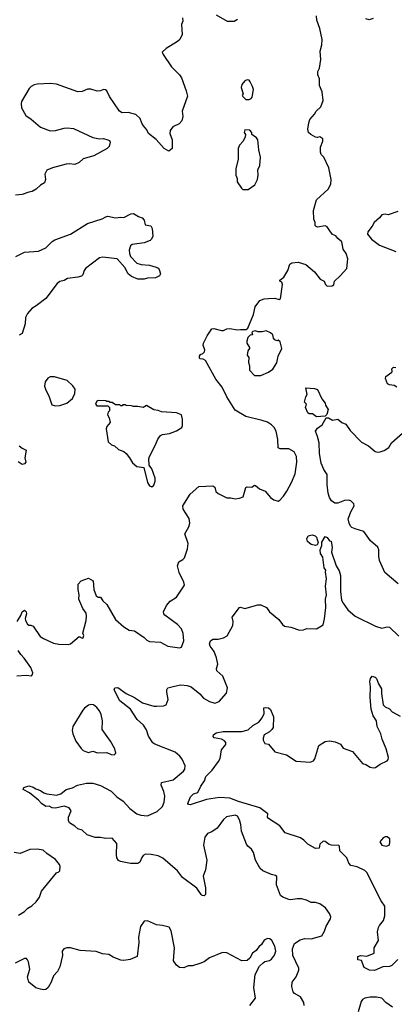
# Model space of a CAD drawing. Extents: x 2133489 to 2292442, y 756223 to 916462.
# Tile 383 of 463: x 2247831 to 2251331, y 861727 to 870929. Entities that reach past the tile are written whole.
import ezdxf

# ---------------------------------------------------------------- set-up
doc = ezdxf.new("R2010")
doc.units = 0

msp = doc.modelspace()

# ---------------------------------------------------------------- linework, layer by layer
at = {"layer": '0CON20XD'}
for points in [[(2247807.2, 865305), (2247840, 865360), (2247852.2, 865395), (2247875, 865410), (2247891.9, 865395), (2247893.3, 865375), (2247883, 865333), (2247884.4, 865315), (2247905, 865278.8), (2247915, 865270), (2247935, 865270), (2247955, 865260), (2248022.5, 865165), (2248052.5, 865145), (2248145, 865102.5), (2248195, 865091.4), (2248285, 865088.6), (2248305, 865096.9), (2248385, 865163.3), (2248415, 865147.5), (2248425, 865152.5), (2248430, 865175), (2248420, 865195), (2248451.9, 865315), (2248455.7, 865355.7), (2248451.7, 865381.7), (2248420, 865425), (2248383.3, 865515), (2248387.5, 865555), (2248377.5, 865605), (2248377, 865653), (2248403.9, 865686.1), (2248475, 865710.8), (2248516.7, 865685), (2248523.9, 865603.9), (2248546.7, 865545), (2248565, 865533.3), (2248585, 865532.5), (2248608.3, 865498.3), (2248645, 865463.8), (2248726.2, 865325), (2248805, 865254), (2248855, 865223.3), (2248905, 865216.7), (2248992.5, 865155), (2249019.3, 865129.3), (2249045, 865116.7), (2249145, 865112.9), (2249215, 865075.8), (2249325, 865057.5), (2249342.5, 865065), (2249366, 865125), (2249357.7, 865192.3), (2249344, 865235), (2249305.4, 865275.4), (2249188, 865365), (2249178, 865375), (2249174.1, 865394.1), (2249204, 865455), (2249236, 865495), (2249296.4, 865533.6), (2249370, 865645), (2249363.9, 865673.9), (2249321.2, 865761.2), (2249305.8, 865825), (2249317.6, 865862.4), (2249355, 865884), (2249369.7, 865900.3), (2249400, 865985), (2249404.3, 866034.3), (2249374.2, 866125), (2249411.1, 866188.9), (2249420.8, 866225), (2249415.8, 866265.8), (2249358, 866355), (2249354, 866385), (2249425, 866493.3), (2249505, 866566.2), (2249635, 866572.5), (2249655, 866560), (2249665, 866520), (2249685, 866502.5), (2249765, 866460), (2249805, 866460), (2249845, 866450), (2249885, 866456.7), (2249919.3, 866470.7), (2249945, 866557.5), (2249957, 866563), (2249999.3, 866560.7), (2250025, 866577.5), (2250035, 866576.7), (2250072.5, 866545), (2250125, 866523.8), (2250173.3, 866465), (2250205, 866443.3), (2250245, 866430), (2250262.3, 866437.7), (2250296, 866475), (2250327.2, 866522.8), (2250370.6, 866605), (2250404.4, 866685), (2250421.2, 866795), (2250417.6, 866847.6), (2250395, 866888.8), (2250345, 866916.9), (2250299.1, 866919.1), (2250265, 866918.1), (2250247.3, 866927.3), (2250244.2, 867005), (2250227.1, 867085), (2250208, 867118), (2250185, 867141.4), (2250145, 867166.9), (2250095, 867184.4), (2249945, 867220.8), (2249845, 867280.8), (2249765.8, 867405), (2249723.7, 867493.7), (2249665, 867568.8), (2249566.7, 867745), (2249546.4, 867756.4), (2249518.3, 867758.3), (2249510, 867765), (2249510, 867785), (2249520, 867800), (2249540.7, 867809.3), (2249556.2, 867825), (2249560, 867845), (2249546.2, 867885), (2249548.8, 867905), (2249581.4, 867975), (2249625, 868040), (2249645, 868043.8), (2249715, 868024), (2249735, 868024), (2249765, 868040), (2249795, 868044), (2249865, 868030.8), (2249895, 868032.5), (2249946.7, 868033.3), (2249963.6, 868046.4), (2250015.8, 868175), (2250030.8, 868245), (2250075, 868304.2), (2250115, 868320), (2250155, 868324), (2250215, 868326.7), (2250255, 868313.3), (2250268.8, 868321.2), (2250286.7, 868455), (2250280, 868475), (2250262.5, 868485), (2250262.5, 868495), (2250298.3, 868521.7), (2250335.9, 868584.1), (2250356.4, 868643.6), (2250375, 868656.7), (2250433.6, 868663.6), (2250505, 868642.5), (2250585, 868572.5), (2250637.5, 868505), (2250676.4, 868486.4), (2250687.5, 868455), (2250705, 868437.5), (2250749.3, 868440.7), (2250765, 868450), (2250772.5, 868485), (2250825.7, 868534.3), (2250886.1, 868603.9), (2250895.8, 868694.2), (2250882.7, 868742.7), (2250852.5, 868785), (2250842.3, 868852.3), (2250802.5, 868885), (2250785, 868907.5), (2250755, 868920), (2250727.5, 868955), (2250703.3, 868993.3), (2250685, 869003.3), (2250615, 868990), (2250600, 868995), (2250592.5, 869005), (2250592.5, 869035), (2250580, 869065), (2250576.2, 869145), (2250604.3, 869245), (2250712, 869345), (2250737, 869393), (2250740, 869435), (2250718.8, 869545), (2250672.5, 869645), (2250649.3, 869669.3), (2250641.7, 869691.7), (2250641.7, 869738.3), (2250662.5, 869795), (2250662.5, 869815), (2250635, 869833.3), (2250615, 869827.5), (2250595, 869830), (2250551.4, 869855), (2250530, 869875), (2250521.9, 869905), (2250531.9, 869965), (2250543.3, 869995), (2250586.2, 870045), (2250601.2, 870075), (2250643.8, 870115), (2250666.7, 870175), (2250656.7, 870255), (2250633.6, 870313.6), (2250632.5, 870375), (2250617.5, 870415), (2250617.5, 870445), (2250631.2, 870475), (2250644.5, 870555.5), (2250639.5, 870635), (2250654.4, 870695), (2250655.6, 870745), (2250636, 870845), (2250607.3, 870925), (2250603.3, 870965)], [(2249353.3, 870945), (2249353.8, 870915), (2249342, 870885), (2249348.3, 870791.7), (2249326.2, 870745), (2249305.8, 870724.2), (2249199.3, 870660.7), (2249162.5, 870625), (2249170, 870605), (2249249.5, 870489.5), (2249325, 870413.3), (2249343.3, 870385), (2249386.7, 870265), (2249397.5, 870215), (2249347.5, 870075), (2249353.8, 870025), (2249345.6, 869984.4), (2249320, 869955), (2249261.2, 869928.8), (2249235.9, 869894.1), (2249234, 869865), (2249255.8, 869805), (2249256.7, 869725), (2249225, 869700), (2249180, 869725), (2249105, 869810), (2249034.1, 869864.1), (2249018.3, 869898.3), (2248987.3, 869937.3)], [(2249865, 870930), (2249835, 870912.5), (2249773, 870913), (2249671.2, 870971.2)], [(2251135, 870938.8), (2251095, 870928.8), (2251065, 870936)], [(2249975, 870182.5), (2249995, 870192.5), (2250003.3, 870205), (2250014, 870275), (2250007.5, 870305), (2249985, 870347.5), (2249975, 870362.5), (2249955, 870367.5), (2249933.6, 870356.4), (2249907, 870323), (2249900, 870295), (2249920, 870235), (2249910, 870225), (2249915, 870210), (2249943, 870183), (2249975, 870182.5)], [(2248987.3, 869937.3), (2248970.5, 869960.5), (2248955.8, 870005.8), (2248915, 870042.5), (2248845, 870062.5), (2248788.3, 870058.3), (2248762.5, 870075), (2248671.2, 870211.2), (2248643.8, 870265), (2248633, 870273), (2248615, 870275.8), (2248585, 870264), (2248555, 870261.2), (2248495, 870280), (2248465, 870280), (2248415, 870258.8), (2248375, 870253.8), (2248175, 870325.8), (2248115, 870332), (2247995, 870326), (2247965, 870320), (2247937, 870303), (2247920, 870285), (2247848.8, 870165), (2247844, 870145), (2247848.6, 870105), (2247888, 870035), (2247939.3, 869999.3), (2248025, 869924.2), (2248115, 869889.4), (2248165, 869893.1), (2248245, 869914.4), (2248275, 869918.6), (2248332.7, 869912.7), (2248515, 869827.5), (2248575, 869816), (2248615, 869818.8), (2248655, 869807.5), (2248669.3, 869799.3), (2248676.7, 869785), (2248667.5, 869745), (2248647.5, 869725), (2248525, 869655.8), (2248425, 869630), (2248387.3, 869592.7), (2248345.8, 869574.2), (2248291.7, 869581.7), (2248265, 869579.2), (2248137.5, 869545), (2248085, 869521.2), (2248066, 869485), (2248072, 869435), (2248064, 869405), (2248025, 869382), (2247985, 869344.4), (2247946.8, 869323.2), (2247915, 869317.5), (2247855, 869294), (2247790.5, 869289.5)], [(2249915, 869342.5), (2249965, 869343.3), (2250026.7, 869385), (2250053.8, 869435), (2250060, 869475), (2250057.1, 869525), (2250076, 869565), (2250082, 869645), (2250063.9, 869713.9), (2250056.1, 869806.1), (2250042.5, 869825), (2250000, 869855), (2250000, 869875), (2249980, 869895), (2249935, 869900), (2249927.5, 869875), (2249940, 869855), (2249937.5, 869835), (2249917.5, 869795), (2249883.9, 869756.1), (2249873.6, 869726.4), (2249873.3, 869625), (2249851.2, 869535), (2249850, 869475), (2249863.3, 869445), (2249862.5, 869415), (2249903.8, 869353.8), (2249915, 869342.5)], [(2247795, 868716.9), (2247875, 868755.6), (2248005, 868766.7), (2248075, 868795.6), (2248134.6, 868855.4), (2248159.2, 868870.8), (2248305, 868926), (2248465, 869024.3), (2248602.3, 869067.7), (2248635, 869086.2), (2248655, 869091.2), (2248725, 869076.7), (2248775, 869083.3), (2248805, 869080), (2248870, 869115), (2248895, 869116.7), (2248939.3, 869089.3), (2248976.4, 869076.4), (2248992.5, 869055), (2249001.7, 869011.7), (2249055, 869002.5), (2249068.3, 868978.3), (2249073.8, 868905), (2249062.3, 868877.7), (2249050, 868865), (2248995, 868842), (2248882.3, 868827.7), (2248866.2, 868815), (2248854.2, 868775), (2248855.8, 868745), (2248867.5, 868715), (2248925, 868652), (2248965, 868640.8), (2249045, 868633.8), (2249105, 868616.2), (2249125, 868606.7), (2249133.3, 868595), (2249146.2, 868555), (2249137.5, 868535), (2249100, 868515), (2249025, 868512.9), (2248995, 868504.4), (2248935, 868502.5), (2248875, 868528.6), (2248845.8, 868555), (2248811.7, 868611.7), (2248743, 868693), (2248605, 868709.4), (2248575, 868704.2), (2248446.4, 868603.6), (2248433.1, 868585), (2248420, 868545), (2248407.9, 868532.1), (2248375, 868522.2), (2248278.6, 868511.4), (2248245, 868490.8), (2248205, 868482.5), (2248180, 868465), (2248075, 868323.8), (2247985, 868253.8), (2247945, 868231.2), (2247905, 868183.3), (2247886.2, 868145), (2247883, 868087), (2247852.5, 867995), (2247825, 867981.2)], [(2251365, 869136.2), (2251275, 869106.7), (2251245, 869112.5), (2251215, 869106.7), (2251193, 869077), (2251142.5, 869035), (2251125, 869000), (2251082.5, 868945), (2251080, 868925), (2251117, 868877), (2251192.3, 868822.3), (2251345, 868761.2)], [(2250085, 867604.2), (2250155, 867634.2), (2250195, 867663.8), (2250235, 867723.3), (2250247.1, 867785), (2250280, 867855), (2250265, 867917.5), (2250245, 867932.5), (2250235, 867927.5), (2250215, 867936.7), (2250202, 867952), (2250197.5, 867985), (2250175, 868003.3), (2250135, 868020), (2250095, 868013.3), (2250055, 868012.5), (2250035, 868020), (2250010, 868015), (2250000, 868005), (2250007, 867983), (2249985, 867980), (2249970.7, 867969.3), (2249961.2, 867958.8), (2249953, 867923), (2249952.5, 867905), (2249977.5, 867865), (2249977.5, 867855), (2249963.3, 867835), (2249957.5, 867795), (2249973, 867773), (2249968.8, 867725), (2249977.5, 867695), (2249976.7, 867655), (2250024.3, 867604.3), (2250085, 867604.2)], [(2251353.9, 867493.9), (2251330.5, 867510.5), (2251285, 867516.7), (2251267.5, 867525), (2251250, 867575), (2251252.5, 867595), (2251307.5, 867635), (2251312.5, 867645), (2251307.5, 867665), (2251325, 867682.5), (2251345, 867680)], [(2248165, 867318.8), (2248205, 867323.8), (2248272.5, 867345), (2248325, 867387.5), (2248346.7, 867435), (2248350, 867475), (2248327.7, 867507.7), (2248275.7, 867555.7), (2248155, 867591.2), (2248115, 867592.5), (2248092.3, 867577.7), (2248070, 867545), (2248063.3, 867505), (2248071.2, 867475), (2248106.7, 867405), (2248130.7, 867330.7), (2248165, 867318.8)], [(2250605, 867216), (2250567.5, 867245), (2250536.2, 867246.2), (2250523.3, 867255), (2250502.5, 867305), (2250510, 867335), (2250492.5, 867355), (2250503.3, 867405), (2250516.7, 867425), (2250505, 867487.5), (2250585, 867483.3), (2250615, 867472.5), (2250654.5, 867384.5), (2250684, 867345), (2250688.8, 867325), (2250712, 867285), (2250702, 867238), (2250685, 867222.5), (2250605, 867216)], [(2249065, 866563.3), (2249085, 866580), (2249096.2, 866615), (2249096.7, 866645), (2249065, 866730), (2249040, 866765), (2249037.5, 866825), (2249043, 866847), (2249101.2, 866955), (2249122.3, 867007.7), (2249147, 867043), (2249165, 867052.5), (2249229.3, 867060.7), (2249255, 867070), (2249295, 867086.2), (2249345, 867117.5), (2249353.3, 867135), (2249353.3, 867195), (2249342.5, 867235), (2249295, 867253.3), (2249155, 867263.3), (2249125, 867276.7), (2249085, 867283.3), (2249015, 867323.8), (2248983.9, 867306.1), (2248935, 867313.8), (2248895, 867312.5), (2248875, 867320), (2248825, 867322.5), (2248815, 867330), (2248795, 867330), (2248788.3, 867321.7), (2248775, 867320), (2248765, 867330), (2248725, 867330), (2248695, 867350), (2248675, 867350), (2248665, 867360), (2248645, 867360), (2248635, 867367.5), (2248565, 867370), (2248550, 867365), (2248540, 867335), (2248551.7, 867321.7), (2248655, 867320), (2248670, 867305), (2248670, 867275), (2248658.3, 867261.7), (2248650, 867235), (2248667, 867207), (2248677.5, 867165), (2248644.3, 867125.7), (2248638, 867105), (2248657.5, 866985), (2248687.5, 866955), (2248717.5, 866945), (2248755, 866912.5), (2248802.7, 866892.7), (2248826.7, 866875), (2248856, 866835), (2248885, 866787.5), (2248923.9, 866753.9), (2248990, 866745), (2249024.1, 866604.1), (2249044.1, 866574.1), (2249065, 866563.3)], [(2251367, 865657), (2251242.5, 865762.5), (2251193.1, 865875), (2251186.7, 865915), (2251187.5, 865975), (2251177.9, 865997.9), (2251108.7, 866058.7), (2251046.7, 866146.7), (2250965, 866170.8), (2250935, 866182.5), (2250922, 866195), (2250908, 866225), (2250901.2, 866265), (2250927.5, 866335), (2250957.5, 866385), (2250952.5, 866405), (2250925, 866433.3), (2250905, 866440), (2250864.3, 866435.7), (2250805, 866410), (2250775, 866410), (2250745, 866433.8), (2250726, 866465), (2250712.5, 866505), (2250702.5, 866585), (2250705, 866680), (2250671.2, 866725), (2250648, 866785), (2250631.4, 866875), (2250628.1, 866975), (2250614.4, 867034.4), (2250594.2, 867085), (2250615, 867111.2), (2250655.8, 867144.2), (2250693.3, 867206.7), (2250715, 867208.8), (2250755, 867187.5), (2250805, 867196.7), (2250840, 867165), (2250877.7, 867147.7), (2250920, 867090), (2251025, 866982), (2251090, 866945), (2251153.9, 866893.9), (2251175, 866888.1), (2251199.7, 866890.3), (2251237.4, 866902.6), (2251279.8, 866930.2), (2251305, 866973.8), (2251435, 867091.2)], [(2247825, 866946.7), (2247855, 866923.3), (2247892.5, 866905), (2247878, 866835), (2247888.8, 866795), (2247875, 866776.7), (2247855, 866771.2), (2247815.8, 866795.8)], [(2250490, 861715), (2250485.6, 861745), (2250456, 861796), (2250399.1, 861829.1), (2250385, 861843.3), (2250372.9, 861895), (2250376, 861935), (2250414.3, 861985), (2250440, 862045), (2250438.1, 862065), (2250383.3, 862185), (2250380.4, 862245), (2250397.1, 862295), (2250451.1, 862328.9), (2250495, 862341.8), (2250555, 862339.6), (2250655, 862367.1), (2250679.8, 862410.2), (2250695, 862456.7), (2250736.2, 862525), (2250736.7, 862545), (2250726, 862575), (2250688.7, 862628.7), (2250635, 862667.5), (2250595, 862678.6), (2250555, 862678.6), (2250510.9, 862700.9), (2250465, 862714), (2250425, 862714), (2250365, 862702.5), (2250345, 862706), (2250288.8, 862728.8), (2250266.7, 862745), (2250230, 862845), (2250232.5, 862922.5), (2250222.5, 862932.5), (2250185, 862941.2), (2250104.1, 862974.1), (2250078, 862995), (2250034.7, 863074.7), (2250015.4, 863145.4), (2249996.1, 863176.1), (2249963.1, 863205), (2249950.5, 863225), (2249904.1, 863344.1), (2249898.3, 863408.3), (2249885, 863450), (2249865.4, 863485.4), (2249845, 863494.3), (2249762, 863478), (2249734.7, 863455.3), (2249676.3, 863373.7), (2249625, 863340), (2249585, 863322.9), (2249559.3, 863290.7), (2249547.1, 863215), (2249578.5, 863075), (2249568.1, 862985), (2249545.8, 862925), (2249567.5, 862815), (2249566.2, 862755), (2249555, 862740), (2249535, 862744), (2249525, 862753.8), (2249485, 862814.2), (2249351.1, 862911.1), (2249305, 862975.8), (2249166.7, 863093.3), (2249125, 863114.4), (2249057.8, 863127.8), (2249005, 863130.6), (2248985, 863118.6), (2248970.5, 863099.5), (2248952.9, 863057.1), (2248935, 863044.7), (2248865, 863044), (2248773, 863063), (2248752.6, 863072.6), (2248738.9, 863095), (2248734.6, 863124.6), (2248738.6, 863228.6), (2248695, 863281.2), (2248635, 863275.8), (2248585, 863287.5), (2248535, 863286.7), (2248461.7, 863311.7), (2248415, 863353.3), (2248375, 863366.7), (2248345, 863393.3), (2248295, 863422.5), (2248286.7, 863445), (2248286.7, 863475), (2248311.2, 863535), (2248292.3, 863562.3), (2248245, 863578.5), (2248165, 863561.2), (2248135, 863563.8), (2248105, 863578), (2248075, 863576), (2248035, 863602.9), (2248006.5, 863636.5), (2247923, 863703), (2247864.3, 863734.3), (2247870, 863755), (2247915, 863770), (2247957.9, 863757.9), (2247980, 863740), (2248026.2, 863725), (2248055, 863704), (2248083, 863693), (2248175, 863680.8), (2248215, 863694.2), (2248266.2, 863733.8), (2248325, 863750), (2248370, 863775), (2248455, 863793.9), (2248515, 863792.5), (2248585, 863772.3), (2248685, 863718.5), (2248737.1, 863667.1), (2248796.1, 863626.1), (2248858.7, 863558.7), (2248925, 863508.2), (2248963.9, 863493.9), (2249025, 863490), (2249115, 863528.6), (2249164.6, 863575.4), (2249181.9, 863615), (2249188.3, 863671.7), (2249178.6, 863715), (2249154.2, 863775), (2249155, 863800), (2249264.2, 863825.8), (2249362.4, 863907.6), (2249372.5, 863925), (2249377.1, 863955), (2249349.5, 864019.5), (2249327.8, 864047.8), (2249283.2, 864083.2), (2249095, 864158.1), (2249075, 864171.4), (2249034.1, 864234.1), (2249015, 864292), (2248987.3, 864337.3), (2248929.7, 864389.7), (2248865, 864484), (2248765, 864562.9), (2248714.3, 864665.7), (2248721.2, 864685), (2248747.6, 864687.6), (2248825, 864632), (2248905, 864594.3), (2248978.8, 864545), (2249085, 864514.2), (2249113, 864513), (2249175, 864517.5), (2249198.8, 864525), (2249219.2, 864575), (2249204.2, 864645), (2249206.2, 864665), (2249216.2, 864683.8), (2249278.8, 864701.2), (2249335, 864712.5), (2249395, 864707.5), (2249432.5, 864695), (2249515, 864628.8), (2249548.3, 864588.3), (2249605.8, 864555.8), (2249655, 864542), (2249695, 864556.2), (2249763.8, 864635), (2249772.5, 864685), (2249728.8, 864795), (2249672, 864845), (2249670.8, 864865), (2249680.8, 864905), (2249670.6, 864965), (2249646.9, 865025), (2249609.4, 865075), (2249605.8, 865095), (2249614.2, 865125), (2249635, 865140), (2249685, 865140), (2249735, 865151.2), (2249769.3, 865170.7), (2249822.6, 865267.4), (2249825.5, 865305), (2249816.5, 865345), (2249885, 865436.7), (2249895, 865439.5), (2249935, 865426.9), (2250055, 865460), (2250085, 865459.4), (2250136, 865435), (2250165.5, 865395.5), (2250251.2, 865325), (2250285, 865276.2), (2250305, 865261.2), (2250365, 865253.3), (2250445, 865223.3), (2250483, 865227), (2250515, 865240), (2250605, 865237.5), (2250667.5, 865275), (2250679.5, 865330.5), (2250690, 865435), (2250689.2, 865515), (2250696.2, 865555), (2250688.8, 865635), (2250696.7, 865705), (2250687.5, 865765), (2250690, 865785), (2250677, 865807), (2250663.3, 865905), (2250640.7, 865940.7), (2250638.8, 865975), (2250652.5, 866015), (2250653.3, 866045), (2250685, 866100), (2250705, 866090), (2250725, 866060), (2250740, 866055), (2250750, 865995), (2250743.6, 865953.6), (2250786.7, 865825), (2250815, 865777.5), (2250830, 865735), (2250830, 865585), (2250838.6, 865505), (2250852.5, 865475), (2250897.5, 865415), (2250965, 865356), (2251155, 865260), (2251215, 865244), (2251265, 865256), (2251285, 865253.3), (2251375, 865166.2)], [(2250595, 866014.2), (2250555, 866024.4), (2250521.5, 866051.5), (2250512.4, 866077.6), (2250526.2, 866105), (2250565, 866114.4), (2250591.2, 866105), (2250603.3, 866093.3), (2250619.5, 866040.5), (2250610, 866020), (2250595, 866014.2)], [(2247805, 864796.2), (2247895, 864802.5), (2247941.7, 864798.3), (2247951.7, 864808.3), (2247952.5, 864825), (2247936, 864875), (2247872.3, 864962.3), (2247840, 864995), (2247816.7, 865035)], [(2251365, 862147.5), (2251308.8, 862091.2), (2251285, 862082.2), (2251225, 862078.9), (2251145, 862044.3), (2251100, 862045), (2251050.7, 862070.7), (2251025, 862137.5), (2250991.7, 862141.7), (2250990, 862175), (2251015, 862182.5), (2251075, 862176), (2251143.3, 862205), (2251142, 862255), (2251182.5, 862325), (2251173.3, 862405), (2251183.3, 862445), (2251192.5, 862465), (2251230.7, 862509.3), (2251244, 862555), (2251243, 862643), (2251210, 862695), (2251075, 862960), (2251055, 862977.5), (2250983.6, 863013.6), (2250923.6, 863023.6), (2250906.7, 863045), (2250886.2, 863095), (2250823, 863163), (2250820, 863205), (2250812.5, 863212.5), (2250743.1, 863213.1), (2250721.2, 863221.2), (2250685, 863249.2), (2250665, 863250.8), (2250636, 863225), (2250630, 863185), (2250595, 863182.5), (2250522.5, 863225), (2250485, 863262.5), (2250453.6, 863283.6), (2250311.2, 863331.2), (2250262.5, 863395), (2250154.1, 863464.1), (2250147, 863477), (2250148.3, 863508.3), (2250073.3, 863563.3), (2249875, 863621.1), (2249794.6, 863654.6), (2249699.1, 863659.1), (2249575, 863642.3), (2249422.9, 863592.9), (2249406.7, 863595), (2249402.2, 863605), (2249426.4, 863665), (2249455, 863692.9), (2249495, 863706.9), (2249523.3, 863766.7), (2249556.7, 863815), (2249569.2, 863855), (2249629.2, 863915), (2249687.5, 863995), (2249703.1, 864025), (2249716.2, 864105), (2249756.2, 864155), (2249756.7, 864175), (2249745, 864190), (2249715, 864205.8), (2249649.1, 864219.1), (2249639.5, 864229.5), (2249641.2, 864245), (2249665.4, 864264.6), (2249733.1, 864276.9), (2249905, 864275.7), (2249965, 864291.4), (2250008.3, 864331.7), (2250063.8, 864365), (2250096.8, 864403.2), (2250116, 864445), (2250111.7, 864498.3), (2250127.5, 864502.5), (2250157, 864497), (2250175, 864483.3), (2250202.2, 864415), (2250198.9, 864315), (2250188.1, 864295), (2250165, 864272.5), (2250116.2, 864245), (2250105.8, 864215), (2250106, 864195), (2250122.5, 864165), (2250155, 864157.5), (2250215.8, 864085.8), (2250325, 864059.4), (2250415, 863999.1), (2250545, 863991.4), (2250575, 864004), (2250589.1, 864020.9), (2250624.6, 864145.4), (2250685, 864184.3), (2250725, 864189.2), (2250778.8, 864178.8), (2250827.7, 864157.7), (2250852.4, 864122.4), (2250940.8, 864090.8), (2251035, 863978.8), (2251065, 863969.2), (2251105, 863944.3), (2251132.3, 863937.7), (2251155, 863940), (2251199.5, 863970.5), (2251265, 864002), (2251274.3, 864015.7), (2251275.6, 864035), (2251256.7, 864115), (2251217.1, 864205), (2251206.4, 864256.4), (2251170.8, 864325), (2251166, 864375), (2251132.7, 864422.7), (2251115.5, 864485), (2251105.5, 864595), (2251109.2, 864695), (2251101.2, 864745), (2251108.3, 864771.7), (2251125, 864792.5), (2251153.6, 864783.6), (2251165, 864772.5), (2251183.2, 864723.2), (2251211.2, 864675), (2251210.5, 864630.5), (2251227.5, 864525), (2251245, 864507.5), (2251285, 864490), (2251311.7, 864461.7), (2251385, 864420)], [(2248715, 864060), (2248730, 864075), (2248720, 864115), (2248678.8, 864185), (2248600, 864295), (2248604.4, 864375), (2248590.8, 864435), (2248575, 864470), (2248552.1, 864502.1), (2248520, 864525), (2248495, 864529.2), (2248475, 864523.8), (2248436.2, 864495), (2248420, 864475), (2248326, 864325), (2248322, 864285), (2248328, 864255), (2248355.8, 864185.8), (2248405, 864116.7), (2248425, 864100), (2248456.1, 864086.1), (2248475, 864080), (2248515, 864093.3), (2248558.3, 864078.3), (2248645, 864080), (2248685, 864062.5), (2248715, 864060)], [(2251255, 863203.8), (2251283.9, 863216.1), (2251290.8, 863235), (2251288, 863275), (2251265, 863293.8), (2251245, 863293.3), (2251225.9, 863284.1), (2251196.7, 863245), (2251215, 863213.3), (2251255, 863203.8)], [(2247819.7, 862560.3), (2247875, 862594), (2247906, 862625), (2247945, 862647.5), (2247986, 862685), (2248015, 862727.5), (2248033.8, 862785), (2248175, 862956.7), (2248196, 862964), (2248206.7, 862975), (2248208, 863015), (2248201.2, 863035), (2248165, 863080), (2248085, 863136.2), (2248049.1, 863169.1), (2247994.1, 863175.9), (2247925, 863173.8), (2247835, 863136.9), (2247777.5, 863145)], [(2250106.7, 862115), (2250122.7, 862127.3), (2250165, 862135.7), (2250185, 862149.2), (2250213, 862187), (2250224.5, 862225), (2250215, 862271.2), (2250185.7, 862325), (2250169.1, 862339.1), (2250145, 862343.8), (2250115, 862326.7), (2250088.8, 862285), (2250064.5, 862265.5), (2250039.7, 862230.3), (2250005, 862206.7), (2249980.7, 862159.3), (2249955, 862137.5), (2249905, 862132.5), (2249765, 862207.5), (2249725, 862210), (2249605, 862162), (2249554.4, 862125.6), (2249515, 862107.5), (2249445, 862087.5), (2249405, 862085.7), (2249365, 862069.2), (2249325, 862071.4), (2249295, 862092), (2249269.2, 862135), (2249276.9, 862255), (2249246, 862415), (2249228, 862448), (2249165, 862464), (2249109.5, 862469.5), (2249025, 862506.2), (2248995, 862503.3), (2248958.8, 862455), (2248940, 862355), (2248943.8, 862305), (2248927.5, 862175), (2248864.1, 862145.9), (2248805, 862135.5), (2248775, 862139.4), (2248705, 862167.1), (2248665, 862193.3), (2248605, 862199.1), (2248545, 862220), (2248395, 862230.6), (2248305, 862255.4), (2248272.5, 862255), (2248244, 862245), (2248227.3, 862222.7), (2248229.2, 862185), (2248205, 862077.5), (2248183.8, 862035), (2248146, 861995), (2248124.2, 861935), (2248096, 861885), (2248074.1, 861865.9), (2248055, 861862.5), (2248025, 861867.5), (2247982.1, 861882.1), (2247917.5, 861935), (2247904.3, 861985), (2247925.7, 862055), (2247914.1, 862124.1), (2247904.2, 862144.2), (2247893.9, 862153.9), (2247875, 862155.8), (2247787.4, 862112.6)], [(2249982.6, 861717.4), (2250033.8, 861785), (2250017.5, 861885), (2250031.2, 862005), (2250070, 862085), (2250106.7, 862115)], [(2251315, 861700), (2251251.9, 861745), (2251214.5, 861784.5), (2251164.6, 861794.6), (2251104.5, 861795.5), (2251055, 861785.8), (2251035, 861771.2), (2251022.9, 861755), (2250994.4, 861655.6)]]:
    msp.add_lwpolyline(points, dxfattribs=at)

doc.saveas('drawing.dxf')
